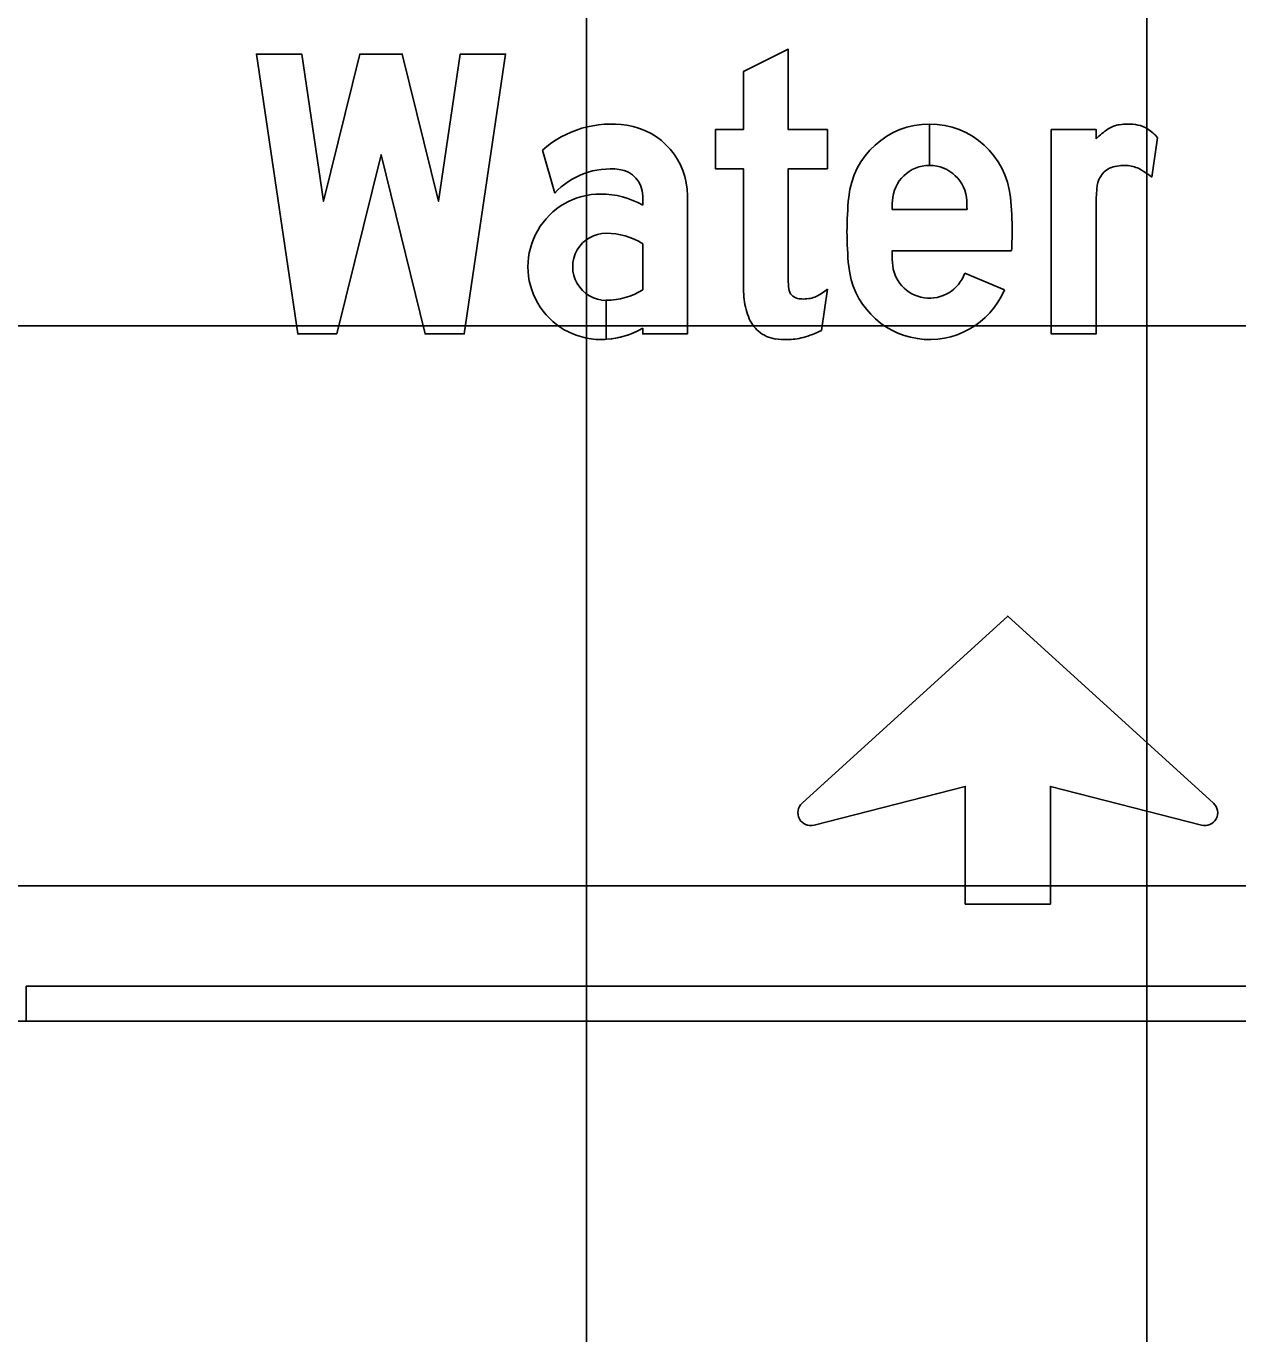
# Model space of a CAD drawing. Extents: x 2193008 to 2198143, y 1236112 to 1237864.
# Drawn here: x 2197498.707 to 2197503.032, y 1237195.507 to 1237200.176 of the extents above; entities that cross this region are included whole.
import ezdxf

# ---------------------------------------------------------------- set-up
doc = ezdxf.new("R2010")
doc.units = 0
for name, color, linetype in [('GSBWFILL', 7, 'Continuous'), ('GSCOLORFILL', 7, 'Continuous'), ('GSDIMS', 7, 'Continuous'), ('GSOUTLINE', 7, 'Continuous'), ('M-ROADS', 7, 'Continuous')]:
    doc.layers.add(name, color=color, linetype=linetype)

msp = doc.modelspace()

# ---------------------------------------------------------------- linework, layer by layer
at = {"layer": 'GSBWFILL'}
for p, q in [((2197501.9314, 1237199.6789), (2197501.9314, 1237199.8263)), ((2197501.9314, 1237199.8263), (2197501.9314, 1237199.6789)), ((2197502.7456, 1237199.7771), (2197502.7243, 1237199.6364)), ((2197502.7456, 1237199.7771), (2197502.7456, 1237199.7771)), ((2197500.5499, 1237199.7332), (2197500.5938, 1237199.5795)), ((2197500.9074, 1237199.5702), (2197500.9074, 1237199.5366)), ((2197502.0651, 1237199.5216), (2197501.7977, 1237199.5216)), ((2197500.9074, 1237199.3992), (2197500.9074, 1237199.2344)), ((2197501.7974, 1237199.3742), (2197502.2243, 1237199.3742)), ((2197502.1984, 1237199.2339), (2197502.0569, 1237199.2938)), ((2197501.5668, 1237199.2369), (2197501.5455, 1237199.0888)), ((2197500.7776, 1237199.1969), (2197500.7776, 1237199.0577)), ((2197500.7776, 1237199.0577), (2197500.7776, 1237199.1969))]:
    msp.add_line(p, q, dxfattribs=at)
for points in [[(2197501.2671, 1237199.2474), (2197501.2671, 1237199.6665), (2197501.1672, 1237199.6665), (2197501.1672, 1237199.8063), (2197501.2671, 1237199.8063), (2197501.2671, 1237200.0138), (2197501.4269, 1237200.0935), (2197501.4269, 1237199.8063), (2197501.5668, 1237199.8063), (2197501.5668, 1237199.6665), (2197501.4269, 1237199.6665), (2197501.4269, 1237199.2721)], [(2197502.5258, 1237199.5343), (2197502.5258, 1237199.077), (2197502.366, 1237199.077), (2197502.366, 1237199.8063), (2197502.5258, 1237199.8063), (2197502.5258, 1237199.7736)], [(2197500.9074, 1237199.097), (2197500.9074, 1237199.077), (2197501.0673, 1237199.077), (2197501.0673, 1237199.5702)], [(2197501.4765, 1237197.4016), (2197502.2107, 1237198.0698), (2197502.9448, 1237197.4016)], [(2197502.9024, 1237197.3229), (2197502.3627, 1237197.4616), (2197502.3627, 1237197.0413), (2197502.0586, 1237197.0413), (2197502.0586, 1237197.4616), (2197501.519, 1237197.3229)]]:
    msp.add_lwpolyline(points, dxfattribs=at)
msp.add_lwpolyline([(2197499.816, 1237199.077), (2197499.9734, 1237199.7164), (2197500.1307, 1237199.077), (2197500.2706, 1237199.077), (2197500.4179, 1237200.076), (2197500.2563, 1237200.076), (2197500.1788, 1237199.5504), (2197500.0495, 1237200.076), (2197499.8973, 1237200.076), (2197499.7679, 1237199.5504), (2197499.6904, 1237200.076), (2197499.5288, 1237200.076), (2197499.6762, 1237199.077)], close=True, dxfattribs=at)
for centre, start, end in [((2197501.5075, 1237197.3676), 132.3048, 284.4075), ((2197502.9138, 1237197.3676), 255.5925, 47.6952)]:
    msp.add_arc(centre, 0.0461, start, end, dxfattribs=at)
for centre, major_axis, ratio, start_param, end_param in [((2197500.7952, 1237199.4567), (0, 0.3696), 0.999997, 6.131534, 7.008559), ((2197500.8125, 1237199.5702), (0, 0.2547), 0.999997, 4.712389, 6.131534), ((2197501.9314, 1237199.5363), (0, 0.29), 0.999996, 0, 1.470576), ((2197501.9314, 1237199.5363), (0, 0.29), 0.999996, 4.81261, 6.283013), ((2197502.7179, 1237199.582), (0, 0.2713), 0.999988, 0.581368, 0.786698), ((2197502.6238, 1237199.7252), (0, 0.0999), 0.999988, 0.152837, 0.581368), ((2197502.6392, 1237199.6247), (0, 0.2015), 0.999988, 0, 0.152837), ((2197502.6392, 1237199.6392), (0, 0.1871), 0.999988, 6.089185, 6.283185), ((2197502.656, 1237199.7248), (0, 0.0999), 0.999988, 5.719052, 6.089185), ((2197502.6295, 1237199.6829), (0, 0.1495), 0.999988, 5.39423, 5.719052), ((2197500.792, 1237199.3966), (0, 0.2697), 0.999997, 6.165734, 7.108689), ((2197500.8125, 1237199.5702), (0, 0.0949), 0.999997, 4.712389, 6.165734), ((2197501.9314, 1237199.5462), (0, 0.1327), 0.999996, 0, 1.530173), ((2197501.9314, 1237199.5462), (0, 0.1327), 0.999996, 4.753012, 6.282809), ((2197502.6126, 1237199.5948), (0, 0.0837), 0.999988, 0.483758, 1.563151), ((2197502.6286, 1237199.5177), (0, 0.1609), 0.999988, 0, 0.348596), ((2197502.6286, 1237199.5613), (0, 0.1173), 0.999988, 5.88958, 6.283185), ((2197502.546, 1237199.4195), (0, 0.2807), 0.999988, 5.594805, 5.811282), ((2197500.7576, 1237199.3168), (0, 0.2597), 0.999997, 0, 3.141593), ((2197500.7576, 1237199.2756), (0, 0.3009), 0.999997, 5.761981, 6.283185), ((2197502.8727, 1237199.4417), (0, 1.236), 0.999996, 1.470576, 1.570796), ((2197500.9901, 1237199.4417), (0, 1.236), 0.999996, 4.712389, 4.81261), ((2197503.1292, 1237199.5343), (0, 0.6034), 0.999988, 1.469323, 1.570796), ((2197504.5029, 1237199.4417), (0, 2.7064), 0.999996, 1.530173, 1.541262), ((2197499.3599, 1237199.4417), (0, 2.7064), 0.999996, 4.741924, 4.753012), ((2197500.7776, 1237199.3168), (0, 0.1199), 0.999997, 0, 3.141593), ((2197500.7776, 1237199.1928), (0, 0.2438), 0.999997, 5.72151, 6.283185), ((2197502.8727, 1237199.4417), (0, 1.236), 0.999996, 1.570796, 1.671017), ((2197500.9901, 1237199.4417), (0, 1.236), 0.999996, 4.657806, 4.712389), ((2197504.5029, 1237199.4417), (0, 2.7064), 0.999996, 1.595715, 1.61142), ((2197501.9314, 1237199.3372), (0, 0.1327), 0.999996, 1.61142, 4.380076), ((2197501.9314, 1237199.347), (0, 0.29), 0.999996, 1.671017, 4.311605), ((2197501.692, 1237199.2474), (0, 0.4249), 0.999989, 1.570796, 1.662322), ((2197501.702, 1237199.2721), (0, 0.2751), 0.999989, 1.570796, 1.695783), ((2197501.4687, 1237199.2428), (0, 0.04), 0.999989, 1.695783, 2.93591), ((2197501.4321, 1237199.4), (0, 0.2115), 0.999989, 3.602705, 3.831871), ((2197500.7776, 1237199.4408), (0, 0.2438), 0.999997, 3.141798, 3.703268), ((2197501.5206, 1237199.2294), (0, 0.2526), 0.999989, 1.653079, 1.937165), ((2197501.4807, 1237199.3003), (0, 0.0987), 0.999989, 2.93591, 3.141593), ((2197501.4807, 1237199.3443), (0, 0.1427), 0.999989, 3.141593, 3.322139), ((2197501.4928, 1237199.2776), (0, 0.0749), 0.999989, 3.322139, 3.602705), ((2197500.7576, 1237199.358), (0, 0.3009), 0.999997, 3.208198, 3.662797), ((2197501.412, 1237199.1875), (0, 0.1362), 0.999989, 1.936133, 2.408497), ((2197500.7576, 1237199.358), (0, 0.3009), 0.999997, 3.141593, 3.208032), ((2197501.3988, 1237199.1779), (0, 0.1203), 0.999989, 2.436385, 2.996739), ((2197501.4223, 1237199.5182), (0, 0.4611), 0.999989, 3.052778, 3.141593), ((2197501.4223, 1237199.3274), (0, 0.2704), 0.999989, 3.141593, 3.24959), ((2197501.4326, 1237199.2324), (0, 0.1748), 0.999989, 3.24959, 3.420941), ((2197501.3632, 1237199.4743), (0, 0.4265), 0.999989, 3.420942, 3.583276)]:
    msp.add_ellipse(centre, major_axis=major_axis, ratio=ratio, start_param=start_param, end_param=end_param, dxfattribs=at)
at = {"layer": 'GSCOLORFILL'}
for p, q in [((2197501.9314, 1237199.6789), (2197501.9314, 1237199.8263)), ((2197501.9314, 1237199.8263), (2197501.9314, 1237199.6789)), ((2197502.7456, 1237199.7771), (2197502.7243, 1237199.6364)), ((2197502.7456, 1237199.7771), (2197502.7456, 1237199.7771)), ((2197500.5499, 1237199.7332), (2197500.5938, 1237199.5795)), ((2197500.9074, 1237199.5702), (2197500.9074, 1237199.5366)), ((2197502.0651, 1237199.5216), (2197501.7977, 1237199.5216)), ((2197500.9074, 1237199.3992), (2197500.9074, 1237199.2344)), ((2197501.7974, 1237199.3742), (2197502.2243, 1237199.3742)), ((2197502.1984, 1237199.2339), (2197502.0569, 1237199.2938)), ((2197501.5668, 1237199.2369), (2197501.5455, 1237199.0888)), ((2197500.7776, 1237199.1969), (2197500.7776, 1237199.0577)), ((2197500.7776, 1237199.0577), (2197500.7776, 1237199.1969)), ((2197505.7072, 1237196.7481), (2197498.7071, 1237196.7481)), ((2197498.7071, 1237196.7481), (2197498.7071, 1237196.6232)), ((2197498.7071, 1237196.6232), (2197505.7072, 1237196.6232))]:
    msp.add_line(p, q, dxfattribs=at)
for points in [[(2197501.2671, 1237199.2474), (2197501.2671, 1237199.6665), (2197501.1672, 1237199.6665), (2197501.1672, 1237199.8063), (2197501.2671, 1237199.8063), (2197501.2671, 1237200.0138), (2197501.4269, 1237200.0935), (2197501.4269, 1237199.8063), (2197501.5668, 1237199.8063), (2197501.5668, 1237199.6665), (2197501.4269, 1237199.6665), (2197501.4269, 1237199.2721)], [(2197502.5258, 1237199.5343), (2197502.5258, 1237199.077), (2197502.366, 1237199.077), (2197502.366, 1237199.8063), (2197502.5258, 1237199.8063), (2197502.5258, 1237199.7736)], [(2197500.9074, 1237199.097), (2197500.9074, 1237199.077), (2197501.0673, 1237199.077), (2197501.0673, 1237199.5702)], [(2197501.4765, 1237197.4016), (2197502.2107, 1237198.0698), (2197502.9448, 1237197.4016)], [(2197502.9024, 1237197.3229), (2197502.3627, 1237197.4616), (2197502.3627, 1237197.0413), (2197502.0586, 1237197.0413), (2197502.0586, 1237197.4616), (2197501.519, 1237197.3229)]]:
    msp.add_lwpolyline(points, dxfattribs=at)
msp.add_lwpolyline([(2197499.816, 1237199.077), (2197499.9734, 1237199.7164), (2197500.1307, 1237199.077), (2197500.2706, 1237199.077), (2197500.4179, 1237200.076), (2197500.2563, 1237200.076), (2197500.1788, 1237199.5504), (2197500.0495, 1237200.076), (2197499.8973, 1237200.076), (2197499.7679, 1237199.5504), (2197499.6904, 1237200.076), (2197499.5288, 1237200.076), (2197499.6762, 1237199.077)], close=True, dxfattribs=at)
for centre, start, end in [((2197501.5075, 1237197.3676), 132.3048, 284.4075), ((2197502.9138, 1237197.3676), 255.5925, 47.6952)]:
    msp.add_arc(centre, 0.0461, start, end, dxfattribs=at)
for centre, major_axis, ratio, start_param, end_param in [((2197500.7952, 1237199.4567), (0, 0.3696), 0.999997, 6.131534, 7.008559), ((2197500.8125, 1237199.5702), (0, 0.2547), 0.999997, 4.712389, 6.131534), ((2197501.9314, 1237199.5363), (0, 0.29), 0.999996, 0, 1.470576), ((2197501.9314, 1237199.5363), (0, 0.29), 0.999996, 4.81261, 6.283013), ((2197502.7179, 1237199.582), (0, 0.2713), 0.999988, 0.581368, 0.786698), ((2197502.6238, 1237199.7252), (0, 0.0999), 0.999988, 0.152837, 0.581368), ((2197502.6392, 1237199.6247), (0, 0.2015), 0.999988, 0, 0.152837), ((2197502.6392, 1237199.6392), (0, 0.1871), 0.999988, 6.089185, 6.283185), ((2197502.656, 1237199.7248), (0, 0.0999), 0.999988, 5.719052, 6.089185), ((2197502.6295, 1237199.6829), (0, 0.1495), 0.999988, 5.39423, 5.719052), ((2197500.792, 1237199.3966), (0, 0.2697), 0.999997, 6.165734, 7.108689), ((2197500.8125, 1237199.5702), (0, 0.0949), 0.999997, 4.712389, 6.165734), ((2197501.9314, 1237199.5462), (0, 0.1327), 0.999996, 0, 1.530173), ((2197501.9314, 1237199.5462), (0, 0.1327), 0.999996, 4.753012, 6.282809), ((2197502.6126, 1237199.5948), (0, 0.0837), 0.999988, 0.483758, 1.563151), ((2197502.6286, 1237199.5177), (0, 0.1609), 0.999988, 0, 0.348596), ((2197502.6286, 1237199.5613), (0, 0.1173), 0.999988, 5.88958, 6.283185), ((2197502.546, 1237199.4195), (0, 0.2807), 0.999988, 5.594805, 5.811282), ((2197500.7576, 1237199.3168), (0, 0.2597), 0.999997, 0, 3.141593), ((2197500.7576, 1237199.2756), (0, 0.3009), 0.999997, 5.761981, 6.283185), ((2197502.8727, 1237199.4417), (0, 1.236), 0.999996, 1.470576, 1.570796), ((2197500.9901, 1237199.4417), (0, 1.236), 0.999996, 4.712389, 4.81261), ((2197503.1292, 1237199.5343), (0, 0.6034), 0.999988, 1.469323, 1.570796), ((2197504.5029, 1237199.4417), (0, 2.7064), 0.999996, 1.530173, 1.541262), ((2197499.3599, 1237199.4417), (0, 2.7064), 0.999996, 4.741924, 4.753012), ((2197500.7776, 1237199.3168), (0, 0.1199), 0.999997, 0, 3.141593), ((2197500.7776, 1237199.1928), (0, 0.2438), 0.999997, 5.72151, 6.283185), ((2197502.8727, 1237199.4417), (0, 1.236), 0.999996, 1.570796, 1.671017), ((2197500.9901, 1237199.4417), (0, 1.236), 0.999996, 4.657806, 4.712389), ((2197504.5029, 1237199.4417), (0, 2.7064), 0.999996, 1.595715, 1.61142), ((2197501.9314, 1237199.3372), (0, 0.1327), 0.999996, 1.61142, 4.380076), ((2197501.9314, 1237199.347), (0, 0.29), 0.999996, 1.671017, 4.311605), ((2197501.692, 1237199.2474), (0, 0.4249), 0.999989, 1.570796, 1.662322), ((2197501.702, 1237199.2721), (0, 0.2751), 0.999989, 1.570796, 1.695783), ((2197501.4687, 1237199.2428), (0, 0.04), 0.999989, 1.695783, 2.93591), ((2197501.4321, 1237199.4), (0, 0.2115), 0.999989, 3.602705, 3.831871), ((2197500.7776, 1237199.4408), (0, 0.2438), 0.999997, 3.141798, 3.703268), ((2197501.5206, 1237199.2294), (0, 0.2526), 0.999989, 1.653079, 1.937165), ((2197501.4807, 1237199.3003), (0, 0.0987), 0.999989, 2.93591, 3.141593), ((2197501.4807, 1237199.3443), (0, 0.1427), 0.999989, 3.141593, 3.322139), ((2197501.4928, 1237199.2776), (0, 0.0749), 0.999989, 3.322139, 3.602705), ((2197500.7576, 1237199.358), (0, 0.3009), 0.999997, 3.208198, 3.662797), ((2197501.412, 1237199.1875), (0, 0.1362), 0.999989, 1.936133, 2.408497), ((2197500.7576, 1237199.358), (0, 0.3009), 0.999997, 3.141593, 3.208032), ((2197501.3988, 1237199.1779), (0, 0.1203), 0.999989, 2.436385, 2.996739), ((2197501.4223, 1237199.5182), (0, 0.4611), 0.999989, 3.052778, 3.141593), ((2197501.4223, 1237199.3274), (0, 0.2704), 0.999989, 3.141593, 3.24959), ((2197501.4326, 1237199.2324), (0, 0.1748), 0.999989, 3.24959, 3.420941), ((2197501.3632, 1237199.4743), (0, 0.4265), 0.999989, 3.420942, 3.583276)]:
    msp.add_ellipse(centre, major_axis=major_axis, ratio=ratio, start_param=start_param, end_param=end_param, dxfattribs=at)
at = {"layer": 'GSDIMS'}
msp.add_line((2197465.1942, 1237196.6232), (2197535.2065, 1237196.6232), dxfattribs=at)
at = {"layer": 'GSOUTLINE'}
for p, q in [((2197502.7456, 1237199.7771), (2197502.7243, 1237199.6364)), ((2197502.7456, 1237199.7771), (2197502.7456, 1237199.7771)), ((2197500.5499, 1237199.7332), (2197500.5938, 1237199.5795)), ((2197500.9074, 1237199.5702), (2197500.9074, 1237199.5366)), ((2197502.0651, 1237199.5216), (2197501.7977, 1237199.5216)), ((2197500.9074, 1237199.2344), (2197500.9074, 1237199.3992)), ((2197501.7974, 1237199.3742), (2197502.2243, 1237199.3742)), ((2197502.1984, 1237199.2339), (2197502.0569, 1237199.2938)), ((2197502.0569, 1237199.2938), (2197502.0569, 1237199.2938)), ((2197501.5668, 1237199.2369), (2197501.5455, 1237199.0888))]:
    msp.add_line(p, q, dxfattribs=at)
for points in [[(2197501.2671, 1237199.2474), (2197501.2671, 1237199.6665), (2197501.1672, 1237199.6665), (2197501.1672, 1237199.8063), (2197501.2671, 1237199.8063), (2197501.2671, 1237200.0138), (2197501.4269, 1237200.0935), (2197501.4269, 1237199.8063), (2197501.5668, 1237199.8063), (2197501.5668, 1237199.6665), (2197501.4269, 1237199.6665), (2197501.4269, 1237199.2721)], [(2197502.5258, 1237199.5343), (2197502.5258, 1237199.077), (2197502.366, 1237199.077), (2197502.366, 1237199.8063), (2197502.5258, 1237199.8063), (2197502.5258, 1237199.7736)], [(2197500.9074, 1237199.097), (2197500.9074, 1237199.077), (2197501.0673, 1237199.077), (2197501.0673, 1237199.5702)], [(2197501.4765, 1237197.4016), (2197502.2107, 1237198.0698), (2197502.9448, 1237197.4016)], [(2197502.9024, 1237197.3229), (2197502.3627, 1237197.4616), (2197502.3627, 1237197.0413), (2197502.0586, 1237197.0413), (2197502.0586, 1237197.4616), (2197501.519, 1237197.3229)]]:
    msp.add_lwpolyline(points, dxfattribs=at)
msp.add_lwpolyline([(2197499.816, 1237199.077), (2197499.9734, 1237199.7164), (2197500.1307, 1237199.077), (2197500.2706, 1237199.077), (2197500.4179, 1237200.076), (2197500.2563, 1237200.076), (2197500.1788, 1237199.5504), (2197500.0495, 1237200.076), (2197499.8973, 1237200.076), (2197499.7679, 1237199.5504), (2197499.6904, 1237200.076), (2197499.5288, 1237200.076), (2197499.6762, 1237199.077)], close=True, dxfattribs=at)
for centre, start, end in [((2197501.5075, 1237197.3676), 132.3048, 284.4075), ((2197502.9138, 1237197.3676), 255.5925, 47.6952)]:
    msp.add_arc(centre, 0.0461, start, end, dxfattribs=at)
for centre, major_axis, ratio, start_param, end_param in [((2197500.7952, 1237199.4567), (0, 0.3696), 0.999997, 6.131534, 7.008559), ((2197500.8125, 1237199.5702), (0, 0.2547), 0.999997, 4.712389, 6.131534), ((2197501.9314, 1237199.5363), (0, 0.29), 0.999996, 4.81261, 7.753761), ((2197502.7179, 1237199.582), (0, 0.2713), 0.999988, 0.581368, 0.786698), ((2197502.6238, 1237199.7252), (0, 0.0999), 0.999988, 0.152837, 0.581368), ((2197502.6392, 1237199.6247), (0, 0.2015), 0.999988, 0, 0.152837), ((2197502.6392, 1237199.6392), (0, 0.1871), 0.999988, 6.089185, 6.283185), ((2197502.656, 1237199.7248), (0, 0.0999), 0.999988, 5.719052, 6.089185), ((2197502.6295, 1237199.6829), (0, 0.1495), 0.999988, 5.39423, 5.719052), ((2197500.792, 1237199.3966), (0, 0.2697), 0.999997, 6.165734, 7.108689), ((2197500.8125, 1237199.5702), (0, 0.0949), 0.999997, 4.712389, 6.165734), ((2197501.9314, 1237199.5462), (0, 0.1327), 0.999996, 4.753012, 7.813358), ((2197502.6126, 1237199.5948), (0, 0.0837), 0.999988, 0.483758, 1.563151), ((2197502.6286, 1237199.5177), (0, 0.1609), 0.999988, 0, 0.348596), ((2197502.6286, 1237199.5613), (0, 0.1173), 0.999988, 5.88958, 6.283185), ((2197502.546, 1237199.4195), (0, 0.2807), 0.999988, 5.594805, 5.811282), ((2197500.7576, 1237199.3168), (0, 0.2597), 0.999997, 0, 3.141593), ((2197500.7576, 1237199.2756), (0, 0.3009), 0.999997, 5.761981, 6.283185), ((2197502.8727, 1237199.4417), (0, 1.236), 0.999996, 1.470576, 1.570796), ((2197500.9901, 1237199.4417), (0, 1.236), 0.999996, 4.712389, 4.81261), ((2197503.1292, 1237199.5343), (0, 0.6034), 0.999988, 1.469323, 1.570796), ((2197504.5029, 1237199.4417), (0, 2.7064), 0.999996, 1.530173, 1.541262), ((2197499.3599, 1237199.4417), (0, 2.7064), 0.999996, 4.741924, 4.753012), ((2197500.7776, 1237199.3168), (0, 0.1199), 0.999997, 0, 3.141593), ((2197500.7776, 1237199.1928), (0, 0.2438), 0.999997, 5.72151, 6.283185), ((2197502.8727, 1237199.4417), (0, 1.236), 0.999996, 1.570796, 1.671017), ((2197500.9901, 1237199.4417), (0, 1.236), 0.999996, 4.657806, 4.712389), ((2197504.5029, 1237199.4417), (0, 2.7064), 0.999996, 1.595715, 1.61142), ((2197501.9314, 1237199.3372), (0, 0.1327), 0.999996, 1.61142, 4.380076), ((2197501.9314, 1237199.347), (0, 0.29), 0.999996, 1.671017, 4.311605), ((2197501.692, 1237199.2474), (0, 0.4249), 0.999989, 1.570796, 1.662322), ((2197501.702, 1237199.2721), (0, 0.2751), 0.999989, 1.570796, 1.695783), ((2197501.4687, 1237199.2428), (0, 0.04), 0.999989, 1.695783, 2.93591), ((2197501.4321, 1237199.4), (0, 0.2115), 0.999989, 3.602705, 3.831871), ((2197500.7776, 1237199.4408), (0, 0.2438), 0.999997, 3.141593, 3.703268), ((2197501.5206, 1237199.2294), (0, 0.2526), 0.999989, 1.653079, 1.937165), ((2197501.4807, 1237199.3003), (0, 0.0987), 0.999989, 2.93591, 3.141593), ((2197501.4807, 1237199.3443), (0, 0.1427), 0.999989, 3.141593, 3.322139), ((2197501.4928, 1237199.2776), (0, 0.0749), 0.999989, 3.322139, 3.602705), ((2197500.7576, 1237199.358), (0, 0.3009), 0.999997, 3.141593, 3.662797), ((2197501.412, 1237199.1875), (0, 0.1362), 0.999989, 1.936133, 2.408497), ((2197501.3988, 1237199.1779), (0, 0.1203), 0.999989, 2.436385, 2.996739), ((2197501.4223, 1237199.5182), (0, 0.4611), 0.999989, 3.052778, 3.141593), ((2197501.4223, 1237199.3274), (0, 0.2704), 0.999989, 3.141593, 3.24959), ((2197501.4326, 1237199.2324), (0, 0.1748), 0.999989, 3.24959, 3.420941), ((2197501.3632, 1237199.4743), (0, 0.4265), 0.999989, 3.420942, 3.583276)]:
    msp.add_ellipse(centre, major_axis=major_axis, ratio=ratio, start_param=start_param, end_param=end_param, dxfattribs=at)
at = {"layer": 'M-ROADS'}
for p, q in [((2197500.7065, 1237163.1062), (2197500.7065, 1237223.1062)), ((2197502.7065, 1237163.1062), (2197502.7065, 1237223.1062)), ((2197434.7065, 1237199.1062), (2197564.7065, 1237199.1062)), ((2197434.7065, 1237197.1062), (2197564.7065, 1237197.1062))]:
    msp.add_line(p, q, dxfattribs=at)

doc.saveas('drawing.dxf')
